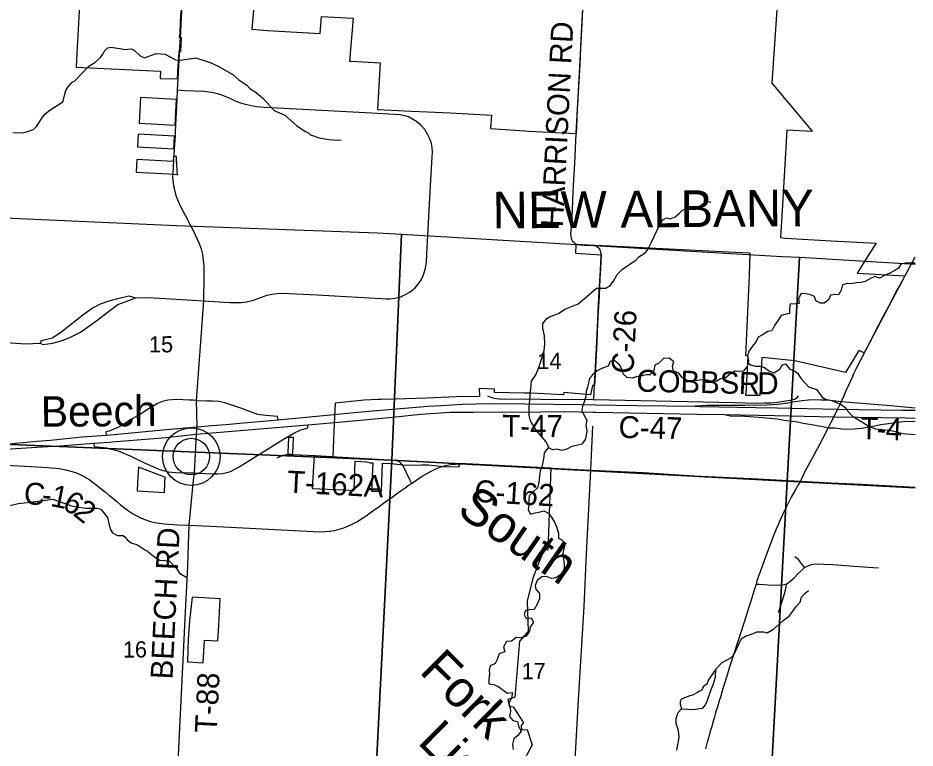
# Model space of a CAD drawing. Extents: x 114843 to 284848, y 317643 to 566895.
# Drawn here: x 272607 to 284848, y 425802 to 435771 of the extents above; entities that cross this region are included whole.
import ezdxf

# ---------------------------------------------------------------- set-up
doc = ezdxf.new("R2010")
doc.units = 0
for name, color, linetype in [('GM_X_City_Street', 7, 'Continuous'), ('GM_X_Corporation', 7, 'Continuous'), ('GM_X_Corporation_Text', 7, 'Continuous'), ('GM_X_County_Road', 7, 'Continuous'), ('GM_X_County_Road_Text', 7, 'Continuous'), ('GM_X_Interchange_Ramps', 7, 'Continuous'), ('GM_X_Major_River', 7, 'Continuous'), ('GM_X_Major_River_Text', 7, 'Continuous'), ('GM_X_Minor_Lake', 7, 'Continuous'), ('GM_X_Minor_River', 7, 'Continuous'), ('GM_X_Section', 7, 'Continuous'), ('GM_X_Section_Text', 7, 'Continuous'), ('GM_X_State_Route', 7, 'Continuous'), ('GM_X_Township_Road', 7, 'Continuous'), ('GM_X_Township_Road_Text', 7, 'Continuous'), ('GM_X_Unincorporated', 7, 'Continuous'), ('GM_X_Unincorporated_Location', 7, 'Continuous'), ('GM_X_Unincorporated_Text', 7, 'Continuous')]:
    doc.layers.add(name, color=color, linetype=linetype)

msp = doc.modelspace()

# ---------------------------------------------------------------- linework, layer by layer
at = {"layer": 'GM_X_City_Street'}
for points in [[(277856, 431976), (277896, 431993), (277958, 432030), (278027, 432085), (278082, 432156), (278116, 432210), (278147, 432275), (278170, 432353), (278182, 432438), (278192, 432641), (278196, 432712), (278233, 433395), (278261, 433875), (278262, 433938), (278257, 434003), (278249, 434056), (278228, 434118), (278197, 434185), (278157, 434248), (278103, 434308), (278047, 434355), (277992, 434389), (277938, 434419), (277885, 434433), (277823, 434446), (277586, 434463), (277433, 434472), (276239, 434536), (275968, 434550), (275866, 434557), (275787, 434571), (275712, 434589), (275647, 434605), (275585, 434631), (275520, 434663), (275480, 434682), (275387, 434718), (275318, 434739), (275247, 434754), (275141, 434765), (274888, 434777), (274779, 434783)], [(275138, 431908), (275502, 431886), (275569, 431884), (275652, 431887), (275724, 431896), (275822, 431919), (275929, 431958), (276006, 431984), (276069, 431998), (276141, 432010), (276231, 432015), (276403, 432006), (276691, 431992), (276928, 431977), (277563, 431939), (277633, 431937), (277682, 431936), (277751, 431945), (277830, 431965), (277856, 431976)], [(272909, 431329), (272934, 431365), (273072, 431405), (273186, 431477), (273494, 431715), (273621, 431808), (273731, 431866), (273852, 431906), (273970, 431942), (274122, 431976), (274215, 431948)], [(272909, 431329), (272947, 431310), (273082, 431332), (273222, 431371), (273334, 431416), (273462, 431479), (273683, 431638), (273843, 431763), (273970, 431860), (274105, 431908), (274215, 431948)], [(274215, 431948), (274390, 431953), (275138, 431908)], [(271723, 431379), (272513, 431337), (272710, 431321), (272909, 431329)]]:
    msp.add_lwpolyline(points, dxfattribs=at)
at = {"layer": 'GM_X_Corporation'}
for points in [[(275851, 436252), (275800, 435616), (276014, 435601), (276731, 435558), (276747, 435791), (277179, 435769), (277132, 435182), (277153, 435181), (277549, 435160), (277514, 434522), (277973, 434499), (278193, 434488), (278505, 434473), (278827, 434457), (279068, 434445), (279056, 434262), (279522, 434229), (279575, 434224), (280226, 434191), (280237, 434387), (280244, 434536), (280250, 434652), (280252, 434684), (280263, 434902), (280268, 434982), (280276, 435138), (280281, 435231), (280289, 435387), (280302, 435642), (280325, 436083)], [(273448, 435943), (273411, 435291), (273406, 435198), (273401, 435097), (274552, 435042), (274548, 434946), (274786, 434938), (274790, 435030), (274795, 435124), (274800, 435218), (274807, 435314), (274829, 435313), (274838, 435501), (274812, 435503), (274818, 435562), (274827, 435717), (274835, 435874)], [(282965, 435950), (282892, 434879), (283441, 434229), (283440, 434219), (283096, 434237), (283033, 433141), (283016, 432847), (283013, 432771), (283078, 432764), (283701, 432729), (284316, 432694), (284233, 432564), (284151, 432433), (284059, 432288), (284707, 432251), (284154, 431196), (284081, 431232), (283901, 430928), (283208, 431088), (282756, 431135), (282730, 430614), (282540, 430617), (282541, 430637), (282542, 430643), (282569, 431155), (282538, 431158), (282587, 432258), (282600, 432557), (282303, 432573), (281943, 432591), (280595, 432659), (280570, 432660), (280221, 432678), (280214, 432558), (280564, 432536), (280559, 432435), (280551, 432278), (280548, 432211), (280541, 432084), (280532, 431893), (280529, 431838), (280517, 431597), (280505, 431344), (280492, 431079), (280487, 430989), (280483, 430901), (280479, 430821), (280476, 430750), (280445, 430752), (280420, 430625), (280055, 430657), (280053, 430623), (279702, 430641), (279598, 430646), (279512, 430648), (279109, 430655), (279111, 430700), (278902, 430711), (278905, 430601), (278586, 430599), (278182, 430579), (277757, 430567), (277559, 430561), (277519, 430559), (277329, 430553), (276936, 430513), (276919, 430129), (276902, 429779), (276650, 429792), (276621, 429348), (277045, 429328), (277194, 429320), (277210, 429717), (277361, 429709), (277414, 429696), (277451, 429697), (277433, 429309), (277566, 429303), (277579, 429692), (277713, 429686), (277740, 429684), (277884, 429664), (278113, 429670), (278204, 429667), (278418, 429648), (278629, 429641), (278631, 429690), (279879, 429626), (279835, 428505), (279782, 428508), (279751, 428426), (279634, 428123), (279557, 427807), (279570, 427395), (279570, 427395), (279552, 427375), (279450, 427260), (279387, 426497), (279292, 426464), (279311, 426374), (279364, 426363), (279507, 426147), (279472, 426110), (279477, 426053), (279557, 426054), (279625, 425845), (279474, 425563)]]:
    msp.add_lwpolyline(points, dxfattribs=at)
for points in [[(274262, 434334), (274752, 434309), (274771, 434658), (274278, 434683)], [(274239, 434010), (274735, 433985), (274744, 434157), (274248, 434184)], [(274769, 433879), (274730, 433881), (274726, 433811), (274229, 433837), (274220, 433664), (274662, 433643), (274782, 433635), (274782, 433626), (274770, 433837)], [(276289, 429807), (276355, 429804), (276355, 429814), (276356, 429834), (276356, 429834), (276366, 430041), (276300, 430044), (276289, 429836)], [(274235, 429313), (274605, 429290), (274613, 429425), (274616, 429500), (274612, 429500), (274251, 429636), (274239, 429423)], [(274920, 426978), (275135, 426964), (275152, 427276), (275333, 427267), (275348, 427475), (275366, 427840), (274986, 427861), (274947, 427540), (274930, 427288)]]:
    msp.add_lwpolyline(points, close=True, dxfattribs=at)
at = {"layer": 'GM_X_County_Road'}
for p, q in [((280465, 430559), (280476, 430770)), ((279899, 429622), (280422, 429595)), ((274937, 428845), (275414, 428821))]:
    msp.add_line(p, q, dxfattribs=at)
for points in [[(280225, 434192), (280225, 434202), (280248, 434602), (280299, 435613), (280315, 435883), (280319, 435960), (280326, 436081)], [(280259, 432672), (280254, 432673), (280243, 432676), (280221, 432684), (280201, 432698), (280186, 432711), (280174, 432729), (280166, 432745), (280159, 432766), (280155, 432789), (280153, 432817), (280156, 432868), (280164, 432993), (280174, 433152), (280185, 433396), (280194, 433560), (280207, 433785), (280225, 434192)], [(280470, 432658), (280459, 432660), (280425, 432664), (280382, 432666), (280335, 432666), (280287, 432668), (280259, 432672)], [(280564, 432551), (280563, 432556), (280561, 432570), (280556, 432587), (280549, 432604), (280540, 432619), (280525, 432632), (280512, 432641), (280494, 432653), (280475, 432657), (280470, 432658)], [(280476, 430770), (280480, 430839), (280493, 431090), (280507, 431349), (280535, 431957), (280556, 432328), (280566, 432526), (280566, 432543), (280564, 432551)], [(284848, 432503), (284842, 432494), (284799, 432417), (284702, 432242), (284697, 432233)], [(284697, 432233), (284652, 432147), (284601, 432052), (284499, 431860)], [(284499, 431860), (284497, 431855), (284441, 431748), (284401, 431673), (284301, 431480), (284248, 431378), (284228, 431340)], [(284228, 431340), (284216, 431316), (284176, 431240), (284156, 431202)], [(284156, 431202), (284102, 431097), (284041, 430973), (284009, 430911), (283983, 430852), (283957, 430794), (283900, 430669), (283875, 430609), (283846, 430545), (283839, 430531), (283788, 430430), (283738, 430326), (283698, 430246), (283662, 430176), (283657, 430166), (283583, 430024), (283501, 429870)], [(280465, 430559), (282384, 430518), (282685, 430512)], [(282685, 430512), (282795, 430515), (282882, 430517), (282967, 430525), (283057, 430537), (283146, 430552), (283205, 430564), (283237, 430589), (283259, 430613)], [(283501, 429870), (283417, 429710), (283341, 429570), (283287, 429447)], [(271634, 429710), (273023, 429631), (273057, 429629), (273125, 429622), (273194, 429614), (273261, 429601), (273328, 429584), (273393, 429563), (273457, 429536), (273518, 429505), (273547, 429487), (273577, 429469), (273633, 429429), (273688, 429387), (273741, 429343), (273795, 429300), (273849, 429256), (273902, 429212), (273955, 429168), (274008, 429125), (274062, 429082), (274116, 429041), (274172, 429004), (274229, 428971), (274288, 428941), (274350, 428916), (274412, 428897), (274475, 428882), (274537, 428871), (274600, 428864), (274663, 428859), (274727, 428854), (274791, 428851), (274937, 428845)], [(278385, 429643), (278443, 429660), (278513, 429675), (278645, 429681)], [(278645, 429681), (278661, 429682), (278802, 429675)], [(278802, 429675), (278860, 429672), (279355, 429650), (279899, 429622)], [(275414, 428821), (276726, 428756), (276794, 428758), (276859, 428763), (276925, 428773), (276989, 428789), (277053, 428809), (277116, 428834), (277178, 428863), (277239, 428897), (277298, 428935), (277357, 428974), (277416, 429016), (277475, 429059), (277534, 429102), (277594, 429144), (277653, 429187), (277713, 429229), (277772, 429271), (277831, 429312), (277889, 429353), (277947, 429394), (277976, 429414), (278123, 429513), (278244, 429584), (278308, 429614), (278379, 429641), (278385, 429643)], [(280156, 424645), (280179, 425078), (280256, 426462), (280331, 427735), (280363, 428452), (280422, 429595)], [(280422, 429595), (281144, 429565), (281832, 429521), (282703, 429477)], [(282703, 429477), (283287, 429447), (283698, 429425)], [(283287, 429447), (283251, 429394), (283206, 429315), (283157, 429229), (283106, 429127), (283061, 429037), (283057, 429028)], [(283698, 429425), (284114, 429403), (284848, 429364)], [(283057, 429028), (282996, 428897), (282978, 428852), (282953, 428792), (282922, 428715), (282844, 428508), (282770, 428306), (282707, 428134), (282691, 428083), (282678, 428042), (282654, 427956), (282601, 427792), (282580, 427724), (282520, 427533), (282452, 427325), (282413, 427203), (282393, 427143), (282362, 427046), (282307, 426877), (282282, 426799), (282238, 426654), (282211, 426565), (282191, 426499), (282174, 426445), (282151, 426364), (282127, 426287), (282109, 426224), (282090, 426156), (282073, 426097), (282049, 426013), (282032, 425953), (282012, 425882), (281987, 425793)]]:
    msp.add_lwpolyline(points, dxfattribs=at)
at = {"layer": 'GM_X_Interchange_Ramps'}
for points in [[(275040, 430546), (274993, 430550), (274942, 430554), (274776, 430561), (274652, 430552), (274579, 430535), (274510, 430508), (274410, 430446), (274281, 430363), (274155, 430291), (274039, 430215), (273971, 430179), (273852, 430130), (273807, 430121), (273809, 430074)], [(275649, 430445), (275431, 430514), (275349, 430532), (275263, 430539), (275186, 430540), (275058, 430545), (275040, 430546)], [(283839, 430531), (283766, 430539), (283652, 430550), (283564, 430554), (283467, 430556), (283395, 430550), (283307, 430542), (283177, 430523), (283117, 430513), (283011, 430497), (282972, 430494), (282826, 430483), (282524, 430480), (282012, 430480), (281847, 430468)], [(284848, 430444), (284706, 430455), (284511, 430476), (283839, 430531)], [(276156, 430285), (276150, 430330), (275988, 430341), (275878, 430358), (275794, 430386), (275649, 430445)], [(282243, 430356), (282326, 430340), (282526, 430333), (282777, 430315), (282965, 430297), (283064, 430281), (283216, 430261), (283326, 430240), (283490, 430212), (283609, 430190), (283662, 430176)], [(275009, 429560), (275074, 429557), (275256, 429544), (275332, 429545), (275395, 429551), (275445, 429558), (275506, 429580), (275626, 429641), (276195, 429997), (276373, 430101), (276467, 430147), (276564, 430173), (276561, 430213)], [(283662, 430176), (283751, 430172), (283886, 430158), (284013, 430160), (284123, 430170), (284250, 430192), (284383, 430218), (284480, 430235), (284611, 430253), (284685, 430261), (284848, 430266)], [(273642, 429963), (273645, 429920), (273814, 429900), (273863, 429889), (273918, 429875), (273976, 429859), (274040, 429831), (274093, 429811), (274139, 429790), (274192, 429764), (274245, 429738), (274299, 429713), (274352, 429688), (274405, 429663), (274457, 429640), (274507, 429619), (274557, 429600), (274608, 429585), (274658, 429574), (274708, 429569), (274758, 429566), (274933, 429562), (275009, 429560)]]:
    msp.add_lwpolyline(points, dxfattribs=at)
at = {"layer": 'GM_X_Major_River'}
for points in [[(284848, 432422), (284786, 432425), (284716, 432421), (284654, 432407), (284622, 432355), (284562, 432316), (284496, 432280), (284430, 432252), (284364, 432220), (284298, 432239), (284238, 432215), (284166, 432171), (284114, 432157), (284044, 432156), (283974, 432142), (283924, 432144), (283860, 432128), (283838, 432056), (283802, 431992), (283752, 431995), (283694, 431985), (283666, 431923), (283608, 431877), (283556, 431877), (283494, 431906), (283474, 431968), (283414, 431996), (283348, 432004), (283294, 432010), (283258, 431942), (283266, 431870), (283212, 431863), (283146, 431869), (283136, 431797), (283135, 431735), (283069, 431721), (283019, 431709), (282979, 431644), (282931, 431570)], [(282931, 431570), (282893, 431498), (282837, 431488), (282767, 431444), (282705, 431413), (282681, 431353), (282628, 431291), (282578, 431223), (282560, 431159), (282574, 431087), (282557, 431012), (282503, 430946), (282445, 430944), (282395, 430948), (282325, 430908), (282263, 430855), (282191, 430843), (282135, 430805), (282063, 430811), (282011, 430824), (281945, 430828), (281881, 430820), (281815, 430810), (281741, 430820), (281674, 430859), (281622, 430923), (281554, 430947), (281538, 431017), (281557, 431077), (281491, 431127), (281417, 431123), (281351, 431056), (281297, 431030), (281282, 430958), (281228, 430898), (281178, 430896), (281122, 430884), (281060, 430873), (280988, 430853), (280920, 430863), (280865, 430911), (280845, 430973), (280813, 431035), (280751, 431088), (280689, 431080), (280661, 431016), (280583, 430990), (280511, 430954), (280441, 430893), (280403, 430837), (280391, 430783), (280378, 430729), (280360, 430673), (280354, 430607), (280336, 430543), (280308, 430464), (280299, 430412), (280335, 430342), (280367, 430280), (280357, 430212), (280370, 430138), (280360, 430076), (280348, 430014), (280300, 429952), (280230, 429932), (280166, 429919), (280098, 429883), (280028, 429865), (279964, 429881), (279904, 429875), (279840, 429902), (279788, 429832), (279782, 429780), (279771, 429704), (279755, 429642), (279733, 429586), (279725, 429518), (279719, 429468), (279710, 429411), (279698, 429355), (279636, 429299), (279584, 429245), (279578, 429185), (279577, 429119), (279569, 429055), (279599, 428995), (279665, 429015), (279715, 429023), (279783, 429041), (279851, 429006), (279887, 428956), (279928, 428888), (279956, 428824), (279984, 428738), (279982, 428670), (280035, 428640), (280071, 428576), (280051, 428508), (280039, 428440), (280054, 428368), (280062, 428294)], [(280062, 428294), (280056, 428233), (280010, 428169), (279944, 428125), (279886, 428115), (279818, 428145), (279754, 428138), (279690, 428090), (279664, 428022), (279673, 427972), (279725, 427914), (279723, 427840), (279693, 427768), (279652, 427692), (279586, 427689), (279534, 427679), (279514, 427627), (279542, 427571), (279610, 427579), (279640, 427521), (279594, 427451), (279589, 427399), (279541, 427331), (279475, 427309), (279403, 427312), (279341, 427260), (279271, 427256), (279231, 427182), (279251, 427118), (279175, 427087), (279145, 427013), (279118, 426955), (279050, 426923), (279038, 426867), (279042, 426813), (279032, 426743), (279031, 426680), (279099, 426669), (279169, 426637), (279227, 426593), (279285, 426551), (279349, 426559), (279347, 426493), (279306, 426417), (279324, 426353), (279326, 426303), (279316, 426231), (279361, 426177), (279425, 426163), (279439, 426099), (279473, 426031), (279429, 425975), (279375, 425927), (279354, 425855), (279364, 425783)]]:
    msp.add_lwpolyline(points, dxfattribs=at)
at = {"layer": 'GM_X_Minor_Lake'}
for points in [[(282129, 426877), (282023, 426729), (282019, 426715), (282009, 426677), (281957, 426638), (281937, 426592), (281901, 426574), (281881, 426562), (281809, 426526), (281789, 426520), (281723, 426496), (281659, 426470), (281643, 426436), (281643, 426406), (281659, 426336)], [(281659, 426336), (281826, 426330), (281908, 426340), (281952, 426348), (281988, 426392), (282012, 426442), (282063, 426589), (282097, 426679), (282123, 426771), (282129, 426877)]]:
    msp.add_lwpolyline(points, dxfattribs=at)
at = {"layer": 'GM_X_Minor_River'}
for points in [[(272537, 434202), (272688, 434206), (272756, 434223), (272822, 434251), (272862, 434287), (272936, 434407), (272974, 434456), (273002, 434478), (273042, 434510), (273218, 434625), (273262, 434779), (273286, 434825), (273344, 434891), (273382, 434911), (273576, 435112), (273654, 435163), (273732, 435231), (273776, 435289), (273792, 435325), (273834, 435361), (273874, 435370), (274026, 435350), (274058, 435338), (274158, 435350), (274198, 435324), (274274, 435254), (274335, 435226), (274495, 435285), (274617, 435277), (274757, 435201), (274828, 435193), (275034, 435226), (275228, 435162), (275341, 435112), (275537, 434997), (275622, 434925), (275730, 434855), (275770, 434807), (275856, 434753), (275949, 434675)], [(275949, 434675), (276105, 434505), (276249, 434445), (276406, 434301), (276522, 434227), (276574, 434199), (276600, 434175), (276716, 434135), (276848, 434109), (276966, 434101), (277016, 434106)], [(279856, 429895), (279814, 429983), (279679, 430143), (279599, 430269), (279583, 430341), (279581, 430455), (279616, 430812), (279672, 430898), (279720, 431012), (279788, 431228), (279796, 431317), (279791, 431429), (279767, 431533), (279767, 431597), (279825, 431665), (279871, 431693), (279981, 431735), (280069, 431793), (280249, 431866), (280397, 431992), (280503, 432082), (280629, 432082), (280687, 432118), (280733, 432175), (280785, 432267), (280855, 432339), (281043, 432467), (281081, 432507), (281163, 432564), (281195, 432598), (281253, 432708), (281354, 432934), (281406, 433016), (281458, 433042), (281506, 433030), (281576, 433055), (281634, 433103), (281672, 433147), (281776, 433175), (281852, 433175), (281892, 433187), (281986, 433255), (282012, 433267), (282062, 433255)], [(282568, 431061), (282604, 431034), (282669, 431018), (282737, 431016), (282793, 431000), (282861, 430950), (282919, 430926), (283003, 430976), (283019, 431008), (283037, 431036), (283079, 431049), (283137, 430977), (283205, 430951), (283249, 430915), (283285, 430859), (283396, 430733), (283504, 430699), (283580, 430595), (283626, 430567), (283710, 430547), (283840, 430493), (283907, 430443), (283923, 430413), (283995, 430333), (284145, 430243), (284223, 430191), (284307, 430161), (284522, 430139), (284682, 430098), (284848, 430082)], [(272479, 429111), (272611, 429139), (272813, 429164), (273082, 429201), (273336, 429109), (273411, 429095), (273533, 429077), (273685, 429076), (273739, 429062), (273828, 428948), (273852, 428852), (273860, 428820), (273870, 428786), (273898, 428742), (273966, 428704), (274044, 428704), (274072, 428682), (274097, 428646), (274151, 428604), (274237, 428576), (274347, 428504), (274373, 428492), (274458, 428422), (274542, 428366), (274668, 428360), (274773, 428248), (274811, 428190), (274913, 428130)], [(282129, 426877), (282217, 426969), (282333, 427033), (282377, 427073), (282481, 427296), (282535, 427332), (282641, 427368), (282687, 427388), (282779, 427388), (282829, 427374), (282917, 427427), (283047, 427543), (283129, 427605), (283227, 427733), (283278, 427795), (283298, 427862), (283342, 427912), (283396, 427952)], [(281598, 425773), (281630, 425947), (281620, 426043), (281586, 426137), (281590, 426205), (281617, 426286), (281659, 426336)]]:
    msp.add_lwpolyline(points, dxfattribs=at)
at = {"layer": 'GM_X_Section'}
for points in [[(271910, 433062), (274769, 432935), (277512, 432835), (277840, 432818), (277710, 429735), (271727, 429979), (271811, 431373)], [(277840, 432818), (280311, 432673), (283035, 432514), (283271, 432503), (283105, 429447), (277710, 429735)], [(271727, 429979), (277710, 429735), (277442, 424428), (271410, 424713), (271501, 426259), (271604, 427973), (271709, 429686)], [(277710, 429735), (283105, 429447), (282813, 424064), (277442, 424428)]]:
    msp.add_lwpolyline(points, close=True, dxfattribs=at)
for points in [[(284848, 429357), (283105, 429447), (283271, 432503), (284848, 432408)], [(284848, 423953), (282813, 424064), (283105, 429447), (284848, 429357)]]:
    msp.add_lwpolyline(points, dxfattribs=at)
at = {"layer": 'GM_X_State_Route'}
msp.add_line((273642, 429963), (273854, 429978), dxfattribs=at)
for points in [[(276156, 430285), (277011, 430365), (277242, 430386), (277718, 430431), (278100, 430462), (278194, 430470), (278384, 430481), (278669, 430496), (278858, 430502), (279048, 430505), (279524, 430501), (280291, 430493), (280487, 430490)], [(280487, 430490), (281052, 430481), (281847, 430468), (281914, 430466), (282677, 430454), (282965, 430448), (283788, 430430), (284683, 430417), (284848, 430414)], [(273809, 430074), (273920, 430083), (274584, 430146), (275047, 430188), (275060, 430189), (275250, 430205), (275447, 430222), (275636, 430239), (276156, 430285)], [(276981, 430253), (277716, 430322), (278099, 430360), (278506, 430389), (278818, 430390), (279740, 430394), (280074, 430395), (280456, 430388), (280493, 430387)], [(280493, 430387), (281872, 430362), (282243, 430356), (282928, 430344), (283738, 430326), (284720, 430309), (284848, 430307)], [(274915, 430075), (275040, 430089), (276561, 430213), (276981, 430253)], [(271644, 429928), (271673, 429928), (271777, 429929), (271846, 429930), (271946, 429929), (272029, 429935), (272205, 429941), (272390, 429952), (272484, 429958), (272578, 429965), (272673, 429973), (272768, 429981), (272863, 429990), (273053, 430008), (273484, 430050), (273809, 430074)], [(273854, 429978), (273891, 429981), (274627, 430043), (274915, 430075)], [(271639, 429843), (271787, 429839), (272059, 429856), (272578, 429890), (272864, 429909), (273180, 429929), (273642, 429963)]]:
    msp.add_lwpolyline(points, dxfattribs=at)
at = {"layer": 'GM_X_Township_Road'}
for p, q in [((274867, 436384), (274818, 435495)), ((274806, 435285), (274787, 434940)), ((274773, 434657), (274757, 434310)), ((274750, 434163), (274738, 433983)), ((274731, 433867), (274728, 433814)), ((274728, 433814), (274718, 433657)), ((275138, 431908), (275040, 430546)), ((280422, 429595), (280450, 430196)), ((275009, 429560), (274999, 429458)), ((274999, 429458), (274937, 428845)), ((274937, 428845), (274929, 428582)), ((274803, 425892), (274785, 425523))]:
    msp.add_line(p, q, dxfattribs=at)
for points in [[(274818, 435495), (274808, 435311), (274806, 435285)], [(274787, 434940), (274779, 434783), (274773, 434657)], [(274757, 434310), (274752, 434200), (274750, 434163)], [(274738, 433983), (274732, 433878), (274731, 433867)], [(274718, 433657), (274714, 433593), (274730, 433478), (274737, 433451)], [(274737, 433451), (274739, 433440), (274762, 433348), (274782, 433294), (274791, 433269), (274824, 433194), (274919, 433017), (274944, 432970)], [(274944, 432970), (274989, 432886), (275054, 432752), (275077, 432701), (275107, 432617), (275125, 432545), (275143, 432376), (275141, 432225), (275138, 431908)], [(284848, 432409), (284838, 432410), (284799, 432417)], [(275040, 430546), (275047, 430188), (275040, 430089), (275009, 429560)], [(279014, 430611), (279061, 430592), (279098, 430579), (279175, 430572), (279737, 430566), (280453, 430559), (280465, 430559)], [(276143, 429766), (276219, 429801), (276242, 429803), (276293, 429813)], [(276293, 429813), (276303, 429815), (276346, 429813)], [(276346, 429813), (276356, 429812), (276664, 429795)], [(276664, 429795), (276866, 429783), (276877, 429783)], [(276877, 429783), (277597, 429742), (277760, 429733)], [(277760, 429733), (277765, 429733), (277815, 429708), (277844, 429673), (277858, 429654)], [(277858, 429654), (277861, 429650), (277951, 429470), (277976, 429414)], [(274929, 428582), (274919, 428282), (274901, 427924), (274898, 427845), (274803, 425892)], [(283341, 428269), (283258, 428376), (283209, 428415)], [(282678, 428042), (282719, 428039), (282845, 428031), (282973, 428025), (283062, 428036), (283099, 428045), (283142, 428081), (283198, 428128), (283250, 428180), (283301, 428231), (283341, 428269), (283398, 428295), (283432, 428307), (283463, 428313), (283524, 428317), (283605, 428313), (283726, 428307), (284013, 428285), (284349, 428265)], [(282984, 427654), (283070, 427923), (283099, 428045)]]:
    msp.add_lwpolyline(points, dxfattribs=at)
at = {"layer": 'GM_X_Unincorporated'}
for radius in [393, 249]:
    msp.add_circle((274972, 429782), radius, dxfattribs=at)
at = {"layer": 'GM_X_Unincorporated_Location'}
msp.add_line((274972, 429782), (274972, 429782), dxfattribs=at)

# ---------------------------------------------------------------- texts
at = {"layer": 'GM_X_Corporation_Text'}
msp.add_text('NEW ALBANY', height=500, rotation=0.4163, dxfattribs=at).set_placement((279084, 432896))
at = {"layer": 'GM_X_County_Road_Text'}
for s, height, rotation, p in [('HARRISON RD', 300.01, 87.0737, (280043, 432910)), ('C-26', 300, 86.9884, (281004, 430908)), ('COBBS', 300, 358.738, (281043, 430669)), ('R', 300, 358.2107, (282439, 430639)), ('D', 300, 0.1722, (282697, 430632)), ('C-47', 300, 358.7023, (280800, 430037)), ('C', 300, 355.9036, (272680, 429135)), ('C-162', 300, 356.5666, (278827, 429166)), ('1', 300, 348.7193, (273039, 429108)), ('6', 300, 328.7428, (273195, 429081)), ('-', 300, 355.0457, (272925, 429117)), ('2', 300, 321.3621, (273344, 428991))]:
    msp.add_text(s, height=height, rotation=rotation, dxfattribs=at).set_placement(p)
at = {"layer": 'GM_X_Major_River_Text'}
for s, height, rotation, p in [('South', 500, 325.415, (278579, 429005)), ('Fork', 500.1, 315.4116, (278071, 426837)), ('Licking', 500.1, 315.4107, (278047, 425871))]:
    msp.add_text(s, height=height, rotation=rotation, dxfattribs=at).set_placement(p)
at = {"layer": 'GM_X_Section_Text'}
for s, rotation, p in [('15', 0.4161, (274396, 431203)), ('14', 0.4163, (279695, 430977)), ('16', 0.4161, (274039, 427037)), ('17', 0.4163, (279480, 426741))]:
    msp.add_text(s, height=221, rotation=rotation, dxfattribs=at).set_placement(p)
at = {"layer": 'GM_X_Township_Road_Text'}
for s, rotation, p in [('T-47', 359.7093, (279216, 430052)), ('T', 358.1231, (284095, 430022)), ('4', 357.5897, (284442, 430010)), ('-', 358.0195, (284319, 430014)), ('T-162A', 357, (276274, 429292)), ('BEECH RD', 87.2049, (274715, 426736)), ('T-88', 87.2274, (275319, 426002))]:
    msp.add_text(s, height=300, rotation=rotation, dxfattribs=at).set_placement(p)
at = {"layer": 'GM_X_Unincorporated_Text'}
msp.add_text('Beech', height=417, rotation=0.4161, dxfattribs=at).set_placement((272920, 430188))

doc.saveas('drawing.dxf')
